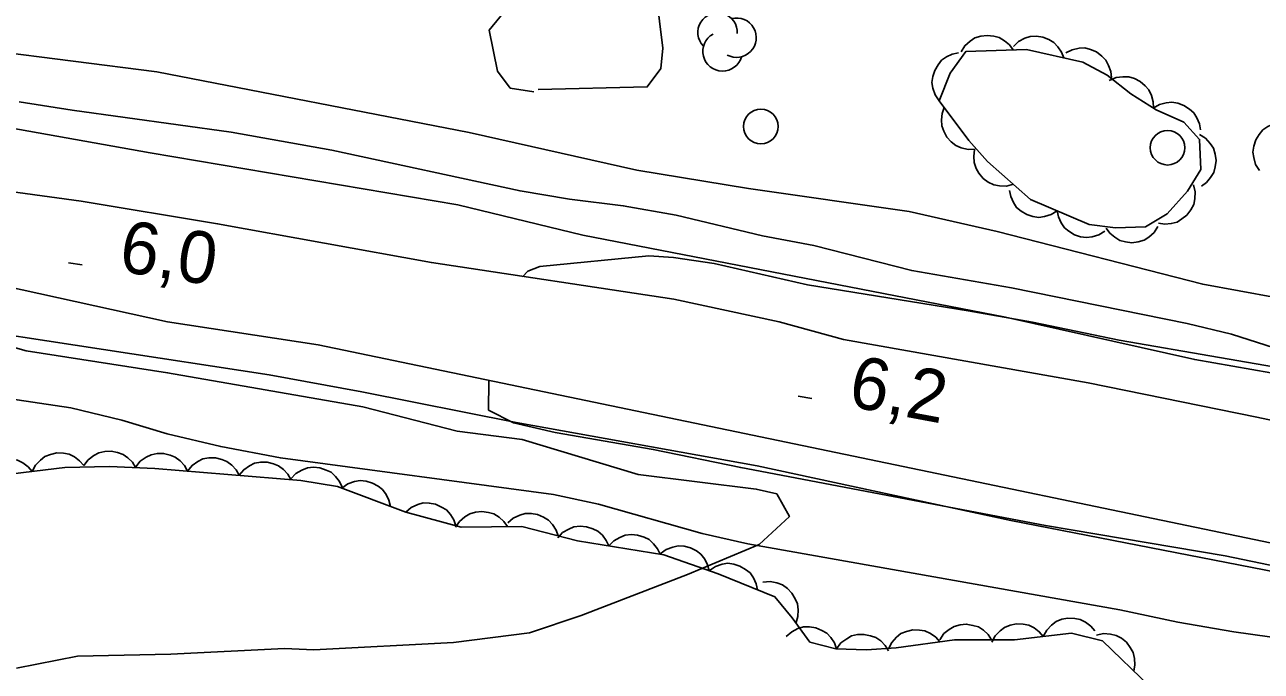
# Model space of a CAD drawing. Extents: x 336540 to 340074, y 5572036 to 5573747.
# Drawn here: x 336650.1 to 336721.6, y 5572613.7 to 5572651.1 of the extents above; entities that cross this region are included whole.
import ezdxf

# ---------------------------------------------------------------- set-up
doc = ezdxf.new("R2010")
doc.units = 0
for name, color, linetype in [('Niveau 1', 7, 'Continuous'), ('Niveau 2', 7, 'Continuous'), ('Niveau 21', 7, 'Continuous'), ('Niveau 22', 7, 'Continuous'), ('Niveau 3', 7, 'Continuous'), ('Niveau 36', 7, 'Continuous'), ('Niveau 44', 7, 'Continuous')]:
    doc.layers.add(name, color=color, linetype=linetype)

msp = doc.modelspace()

# ---------------------------------------------------------------- linework, layer by layer
at = {"layer": 'Niveau 1'}
for points in [[(336724.57, 5572634.9), (336718.25, 5572636.06), (336706.36, 5572639.11), (336701.27, 5572640.27), (336691.99, 5572641.59), (336685.53, 5572642.66), (336675.82, 5572644.84), (336657.76, 5572648.34), (336648.07, 5572649.57)], [(336649.8, 5572646.6), (336652.86, 5572646.13), (336662.06, 5572644.86), (336667.89, 5572643.8), (336678.77, 5572641.45), (336681.63, 5572640.98), (336684.74, 5572640.6), (336687.79, 5572640.05), (336692.8, 5572638.86), (336695.77, 5572638.29), (336701.42, 5572636.85), (336707.2, 5572635.84), (336717.35, 5572633.78), (336719.92, 5572633.16), (336725.34, 5572631.43)], [(336688.45, 5572619.27), (336692.59, 5572621), (336694.35, 5572622.63), (336693.62, 5572623.93), (336692.43, 5572624.21), (336685.61, 5572625.05), (336678.9, 5572627.07), (336675.14, 5572627.56), (336669.67, 5572628.97), (336658.39, 5572630.94), (336650.21, 5572632.2), (336641.11, 5572634.79), (336634.97, 5572635.5), (336629.31, 5572637.24), (336625.07, 5572637.53), (336618.92, 5572638.74), (336613.23, 5572641.01), (336607.1, 5572641.71)], [(336649.64, 5572613.86), (336653.17, 5572614.54), (336658.58, 5572614.67), (336665.15, 5572615), (336666.85, 5572614.92), (336674.93, 5572615.34), (336679.32, 5572615.89), (336682.3, 5572616.9), (336688.45, 5572619.27)]]:
    msp.add_lwpolyline(points, dxfattribs=at)
at = {"layer": 'Niveau 2'}
for points in [[(336679.56, 5572647.18), (336678.2, 5572647.39), (336677.46, 5572648.37), (336676.99, 5572650.74), (336679.54, 5572653.9), (336679.82, 5572654.93), (336679.78, 5572655.77), (336678.84, 5572657.44), (336678.61, 5572658.62), (336679.7, 5572660.85), (336680.82, 5572662.11), (336683.86, 5572662.26), (336684.87, 5572661.98), (336687.18, 5572660.05), (336688.09, 5572658.76), (336687.83, 5572657.03), (336686.46, 5572654.25), (336687.03, 5572649.71), (336686.92, 5572648.53), (336686.13, 5572647.47), (336679.82, 5572647.31)], [(336678.92, 5572636.49), (336679.22, 5572636.81), (336679.92, 5572637.09), (336686.21, 5572637.7), (336687.65, 5572637.61), (336689.99, 5572637.25), (336695.39, 5572636.03), (336704.68, 5572634.52), (336708.41, 5572633.86), (336713.42, 5572632.82), (336725.03, 5572630.81)], [(336725.13, 5572619.19), (336719.54, 5572620.35), (336709.16, 5572622.11), (336691.53, 5572625.45), (336686.47, 5572626.5), (336680.8, 5572627.49), (336678.39, 5572628.04), (336676.95, 5572628.78), (336676.96, 5572630.45)]]:
    msp.add_lwpolyline(points, dxfattribs=at)
at = {"layer": 'Niveau 21'}
for points in [[(336606.59, 5572651.01), (336621.47, 5572648.81), (336627.74, 5572648.08), (336639.17, 5572646.47), (336647.1, 5572645.49), (336657.38, 5572643.66), (336675.17, 5572640.65), (336682.41, 5572638.89), (336706.84, 5572634.15), (336717.79, 5572631.7), (336726.58, 5572630.17), (336745.85, 5572625.9), (336758.27, 5572623.43), (336771.07, 5572620.58), (336780.38, 5572618.79), (336792.82, 5572616.01), (336801.98, 5572614.39), (336808.26, 5572613.12), (336817.36, 5572611.07), (336821.93, 5572609.72), (336824.69, 5572609.01), (336834.02, 5572607.19), (336854.11, 5572603.04), (336864.11, 5572601.24)], [(336884.31, 5572594.33), (336807.63, 5572610.39), (336785.16, 5572615.03), (336774.53, 5572617.32), (336763.55, 5572619.49), (336721.38, 5572628.36), (336711.63, 5572630.35), (336697.48, 5572632.86), (336693.75, 5572633.89), (336687.67, 5572635.19), (336673.64, 5572637.31), (336661.28, 5572639.55), (336653.39, 5572640.86), (336644.64, 5572642.06), (336630.46, 5572644.24), (336616.57, 5572646.25), (336606.76, 5572647.5)], [(337100.64, 5572555), (337088.68, 5572555.77), (337076.26, 5572556.91), (337061.77, 5572558.48), (337053.08, 5572559.51), (337036.48, 5572561.54), (337019.9, 5572563.72), (337003.65, 5572566.07), (336997.26, 5572566.87), (336981.42, 5572569.24), (336960.45, 5572572.91), (336934.7, 5572577.9), (336922.06, 5572580.9), (336896.11, 5572586.22), (336883.84, 5572588.4), (336824.78, 5572600.58), (336808.76, 5572603.44), (336772.56, 5572611.03), (336750.71, 5572615.17), (336667.09, 5572632.55), (336658.39, 5572633.88), (336648.84, 5572635.99), (336623.94, 5572640.52), (336607.07, 5572643.16)], [(336607.16, 5572639.27), (336616.06, 5572638.07), (336635.49, 5572635.22), (336664.26, 5572630.81), (336669.62, 5572629.83), (336678.54, 5572628.06), (336692.48, 5572625.56), (336707.16, 5572622.39), (336724.77, 5572618.96), (336740.87, 5572615.7), (336758.1, 5572612.04), (336774.44, 5572608.42), (336790.29, 5572605.16), (336808.39, 5572601.27), (336821.2, 5572598.72), (336836.38, 5572596.03), (336838.35, 5572595.6), (336848.32, 5572593.05), (336852.24, 5572592.33), (336858.81, 5572591.28), (336862, 5572590.65), (336871.76, 5572588.24)]]:
    msp.add_lwpolyline(points, dxfattribs=at)
at = {"layer": 'Niveau 22'}
msp.add_lwpolyline([(336639.45, 5572630.89), (336652.79, 5572628.9), (336655.74, 5572628.2), (336658.37, 5572627.4), (336661.46, 5572626.67), (336664.91, 5572626.01), (336680.7, 5572623.89), (336683.3, 5572623.33), (336689.3, 5572621.65), (336691.95, 5572621.05), (336713.46, 5572617.22), (336716.81, 5572616.52), (336720.06, 5572615.95), (336728.31, 5572614.8)], dxfattribs=at)
at = {"layer": 'Niveau 3'}
for p, q in [((336652.65, 5572637.29), (336653.44, 5572637.17)), ((336694.85, 5572629.58), (336695.64, 5572629.44))]:
    msp.add_line(p, q, dxfattribs=at)
at = {"layer": 'Niveau 36'}
for centre in [(336692.699, 5572645.181), (336716.219, 5572643.951)]:
    msp.add_circle(centre, 1, dxfattribs=at)
at = {"layer": 'Niveau 44'}
for points in [[(336704.28, 5572649.5), (336704.5, 5572649.85), (336704.81, 5572650.12), (336705.08, 5572650.3), (336705.42, 5572650.41), (336705.79, 5572650.45), (336706.17, 5572650.4), (336706.48, 5572650.33), (336706.79, 5572650.14), (336707.07, 5572649.9), (336707.28, 5572649.61)], [(336707.3, 5572649.81), (336707.6, 5572650.1), (336707.97, 5572650.28), (336708.28, 5572650.38), (336708.63, 5572650.4), (336709, 5572650.35), (336709.35, 5572650.2), (336709.64, 5572650.04), (336709.88, 5572649.79), (336710.09, 5572649.48), (336710.22, 5572649.15)], [(336703, 5572646.66), (336703.65, 5572648.27), (336704.55, 5572649.51), (336708.06, 5572649.64), (336711.31, 5572648.9), (336712.72, 5572648.14), (336714.1, 5572647.06), (336715.56, 5572646.15), (336717.15, 5572645.42), (336718.07, 5572644.43), (336718.14, 5572642.69), (336717.37, 5572641.43), (336716.19, 5572640.12), (336714.95, 5572639.38), (336713.21, 5572639.32), (336711.69, 5572639.52), (336708.3, 5572640.96), (336705.81, 5572643.15), (336704.73, 5572644.36), (336703, 5572646.66)], [(336710.33, 5572649.43), (336710.7, 5572649.62), (336711.1, 5572649.7), (336711.43, 5572649.72), (336711.77, 5572649.63), (336712.11, 5572649.49), (336712.41, 5572649.25), (336712.65, 5572649.02), (336712.81, 5572648.71), (336712.93, 5572648.36), (336712.97, 5572648.01)], [(336703, 5572646.66), (336702.77, 5572647.01), (336702.65, 5572647.4), (336702.59, 5572647.72), (336702.64, 5572648.07), (336702.75, 5572648.42), (336702.95, 5572648.75), (336703.15, 5572649.01), (336703.44, 5572649.21), (336703.77, 5572649.37), (336704.12, 5572649.44)], [(336712.85, 5572647.84), (336713.24, 5572648.01), (336713.64, 5572648.06), (336713.97, 5572648.05), (336714.31, 5572647.95), (336714.63, 5572647.78), (336714.92, 5572647.53), (336715.14, 5572647.29), (336715.29, 5572646.97), (336715.39, 5572646.61), (336715.4, 5572646.25)], [(336705.1, 5572643.87), (336704.68, 5572643.85), (336704.28, 5572643.95), (336703.98, 5572644.07), (336703.7, 5572644.29), (336703.45, 5572644.56), (336703.28, 5572644.91), (336703.16, 5572645.21), (336703.14, 5572645.56), (336703.18, 5572645.93), (336703.29, 5572646.27)], [(336715.39, 5572646.23), (336715.75, 5572646.45), (336716.14, 5572646.55), (336716.47, 5572646.58), (336716.81, 5572646.52), (336717.16, 5572646.4), (336717.48, 5572646.18), (336717.73, 5572645.97), (336717.91, 5572645.67), (336718.06, 5572645.33), (336718.12, 5572644.98)], [(336721.54, 5572642.63), (336721.31, 5572642.98), (336721.2, 5572643.38), (336721.15, 5572643.7), (336721.2, 5572644.05), (336721.32, 5572644.4), (336721.52, 5572644.72), (336721.73, 5572644.98), (336722.02, 5572645.17), (336722.36, 5572645.33), (336722.71, 5572645.39)], [(336718.06, 5572644.72), (336718.41, 5572644.5), (336718.68, 5572644.19), (336718.87, 5572643.92), (336718.97, 5572643.58), (336719.02, 5572643.22), (336718.97, 5572642.84), (336718.89, 5572642.52), (336718.71, 5572642.22), (336718.47, 5572641.94), (336718.18, 5572641.72)], [(336707.3, 5572641.84), (336706.9, 5572641.73), (336706.49, 5572641.75), (336706.17, 5572641.81), (336705.85, 5572641.96), (336705.55, 5572642.18), (336705.31, 5572642.48), (336705.14, 5572642.75), (336705.04, 5572643.09), (336705.01, 5572643.46), (336705.05, 5572643.82)], [(336717.71, 5572641.81), (336717.81, 5572641.4), (336717.79, 5572641), (336717.73, 5572640.67), (336717.57, 5572640.36), (336717.34, 5572640.06), (336717.04, 5572639.83), (336716.77, 5572639.65), (336716.43, 5572639.56), (336716.06, 5572639.53), (336715.7, 5572639.58)], [(336709.84, 5572640.31), (336709.49, 5572640.08), (336709.1, 5572639.97), (336708.77, 5572639.92), (336708.42, 5572639.97), (336708.07, 5572640.08), (336707.75, 5572640.29), (336707.49, 5572640.49), (336707.3, 5572640.79), (336707.15, 5572641.13), (336707.08, 5572641.48)], [(336712.6, 5572639.13), (336712.25, 5572638.91), (336711.86, 5572638.79), (336711.53, 5572638.75), (336711.18, 5572638.8), (336710.83, 5572638.91), (336710.51, 5572639.12), (336710.25, 5572639.32), (336710.06, 5572639.61), (336709.91, 5572639.95), (336709.84, 5572640.31)], [(336715.66, 5572639.4), (336715.44, 5572639.05), (336715.14, 5572638.78), (336714.86, 5572638.6), (336714.52, 5572638.5), (336714.16, 5572638.46), (336713.78, 5572638.51), (336713.46, 5572638.58), (336713.16, 5572638.77), (336712.88, 5572639.01), (336712.67, 5572639.3)], [(336647.58, 5572624.88), (336647.77, 5572625.25), (336648.06, 5572625.54), (336648.32, 5572625.74), (336648.64, 5572625.87), (336649, 5572625.95), (336649.39, 5572625.93), (336649.71, 5572625.88), (336650.02, 5572625.72), (336650.32, 5572625.5), (336650.56, 5572625.23)], [(336650.56, 5572625.23), (336650.75, 5572625.6), (336651.03, 5572625.89), (336651.29, 5572626.09), (336651.62, 5572626.22), (336651.98, 5572626.3), (336652.37, 5572626.28), (336652.69, 5572626.23), (336653, 5572626.07), (336653.3, 5572625.85), (336653.54, 5572625.58)], [(336653.55, 5572625.57), (336653.79, 5572625.9), (336654.12, 5572626.15), (336654.41, 5572626.31), (336654.75, 5572626.38), (336655.12, 5572626.4), (336655.49, 5572626.32), (336655.81, 5572626.22), (336656.09, 5572626.02), (336656.35, 5572625.76), (336656.54, 5572625.45)], [(336656.55, 5572625.5), (336656.81, 5572625.83), (336657.15, 5572626.06), (336657.44, 5572626.2), (336657.79, 5572626.27), (336658.16, 5572626.27), (336658.53, 5572626.17), (336658.83, 5572626.06), (336659.11, 5572625.84), (336659.36, 5572625.57), (336659.54, 5572625.25)], [(336659.54, 5572625.25), (336659.8, 5572625.58), (336660.14, 5572625.81), (336660.43, 5572625.96), (336660.78, 5572626.02), (336661.15, 5572626.02), (336661.52, 5572625.92), (336661.82, 5572625.81), (336662.1, 5572625.59), (336662.35, 5572625.32), (336662.53, 5572625.01)], [(336608.02, 5572621.45), (336610.18, 5572618.12), (336611.38, 5572617.15), (336612.75, 5572616.43), (336614.4, 5572615.96), (336616.07, 5572615.89), (336617.66, 5572616.08), (336618.91, 5572616.63), (336619.42, 5572617.07), (336620.3, 5572618.12), (336621.63, 5572619.89), (336624.84, 5572622.82), (336626.23, 5572623.54), (336627.85, 5572623.88), (336629.75, 5572624.04), (336643.65, 5572624.52), (336646.86, 5572624.79), (336652.44, 5572625.45), (336655.02, 5572625.51), (336657.65, 5572625.41), (336666.1, 5572624.71), (336668.22, 5572624.36), (336672.16, 5572622.88)], [(336662.53, 5572625.01), (336662.79, 5572625.33), (336663.12, 5572625.56), (336663.42, 5572625.71), (336663.77, 5572625.77), (336664.14, 5572625.77), (336664.51, 5572625.68), (336664.81, 5572625.56), (336665.09, 5572625.35), (336665.34, 5572625.07), (336665.52, 5572624.76)], [(336665.52, 5572624.81), (336665.81, 5572625.11), (336666.16, 5572625.31), (336666.47, 5572625.43), (336666.82, 5572625.47), (336667.19, 5572625.44), (336667.55, 5572625.31), (336667.85, 5572625.18), (336668.1, 5572624.94), (336668.33, 5572624.64), (336668.48, 5572624.32)], [(336668.47, 5572624.27), (336668.81, 5572624.51), (336669.2, 5572624.64), (336669.52, 5572624.7), (336669.87, 5572624.66), (336670.23, 5572624.56), (336670.56, 5572624.37), (336670.82, 5572624.18), (336671.03, 5572623.89), (336671.19, 5572623.56), (336671.28, 5572623.21)], [(336672.16, 5572622.88), (336672.48, 5572623.15), (336672.85, 5572623.31), (336673.17, 5572623.41), (336673.52, 5572623.4), (336673.88, 5572623.34), (336674.23, 5572623.17), (336674.51, 5572623.01), (336674.74, 5572622.74), (336674.94, 5572622.43), (336675.05, 5572622.08)], [(336672.16, 5572622.88), (336675.36, 5572622), (336678.87, 5572622.05), (336682.1, 5572621.21), (336687.09, 5572620.4), (336690.22, 5572619.31), (336693.51, 5572617.98), (336694.51, 5572616.77), (336695.53, 5572615.35), (336697.04, 5572614.98), (336698.8, 5572614.91), (336700.53, 5572615.03), (336703.9, 5572615.5), (336707.37, 5572615.5), (336710.67, 5572615.87), (336712.45, 5572615.44), (336715.21, 5572612.77), (336717.62, 5572611.93), (336718.77, 5572611.32), (336719.23, 5572610.9), (336719.6, 5572610.38), (336720.2, 5572609.14), (336721.34, 5572607.22), (336722.26, 5572606.13)], [(336675.04, 5572622), (336675.27, 5572622.34), (336675.58, 5572622.61), (336675.86, 5572622.78), (336676.2, 5572622.88), (336676.57, 5572622.91), (336676.95, 5572622.85), (336677.26, 5572622.77), (336677.56, 5572622.58), (336677.83, 5572622.33), (336678.04, 5572622.04)], [(336678.07, 5572622.26), (336678.38, 5572622.53), (336678.75, 5572622.7), (336679.07, 5572622.8), (336679.42, 5572622.8), (336679.78, 5572622.74), (336680.13, 5572622.58), (336680.41, 5572622.42), (336680.65, 5572622.16), (336680.85, 5572621.84), (336680.97, 5572621.5)], [(336680.95, 5572621.4), (336681.23, 5572621.7), (336681.59, 5572621.9), (336681.89, 5572622.03), (336682.24, 5572622.06), (336682.61, 5572622.03), (336682.98, 5572621.91), (336683.27, 5572621.77), (336683.53, 5572621.54), (336683.76, 5572621.24), (336683.91, 5572620.92)], [(336683.91, 5572620.92), (336684.2, 5572621.22), (336684.55, 5572621.42), (336684.85, 5572621.55), (336685.21, 5572621.58), (336685.57, 5572621.55), (336685.94, 5572621.43), (336686.23, 5572621.29), (336686.49, 5572621.05), (336686.72, 5572620.76), (336686.87, 5572620.44)], [(336686.88, 5572620.47), (336687.22, 5572620.72), (336687.6, 5572620.86), (336687.92, 5572620.93), (336688.27, 5572620.9), (336688.63, 5572620.81), (336688.97, 5572620.63), (336689.23, 5572620.44), (336689.45, 5572620.16), (336689.62, 5572619.83), (336689.71, 5572619.49)], [(336689.72, 5572619.51), (336690.07, 5572619.74), (336690.46, 5572619.86), (336690.78, 5572619.92), (336691.13, 5572619.87), (336691.49, 5572619.76), (336691.81, 5572619.56), (336692.07, 5572619.36), (336692.27, 5572619.07), (336692.43, 5572618.74), (336692.5, 5572618.39)], [(336692.82, 5572618.82), (336693.23, 5572618.86), (336693.63, 5572618.78), (336693.95, 5572618.67), (336694.23, 5572618.46), (336694.49, 5572618.2), (336694.68, 5572617.87), (336694.81, 5572617.57), (336694.85, 5572617.22), (336694.83, 5572616.85), (336694.73, 5572616.5)], [(336709.03, 5572615.69), (336709.23, 5572616.06), (336709.51, 5572616.35), (336709.77, 5572616.55), (336710.1, 5572616.68), (336710.46, 5572616.75), (336710.85, 5572616.73), (336711.17, 5572616.67), (336711.48, 5572616.51), (336711.78, 5572616.29), (336712.02, 5572616.02)], [(336694.17, 5572615.68), (336694.48, 5572615.96), (336694.84, 5572616.14), (336695.16, 5572616.24), (336695.51, 5572616.24), (336695.88, 5572616.19), (336696.23, 5572616.04), (336696.51, 5572615.88), (336696.75, 5572615.62), (336696.96, 5572615.31), (336697.08, 5572614.97)], [(336700.08, 5572614.97), (336700.27, 5572615.34), (336700.54, 5572615.64), (336700.8, 5572615.85), (336701.12, 5572615.98), (336701.48, 5572616.07), (336701.87, 5572616.06), (336702.19, 5572616.01), (336702.51, 5572615.86), (336702.81, 5572615.65), (336703.05, 5572615.38)], [(336703.04, 5572615.5), (336703.28, 5572615.85), (336703.59, 5572616.1), (336703.88, 5572616.27), (336704.22, 5572616.36), (336704.58, 5572616.4), (336704.96, 5572616.33), (336705.28, 5572616.24), (336705.57, 5572616.05), (336705.84, 5572615.8), (336706.04, 5572615.5)], [(336706.05, 5572615.35), (336706.25, 5572615.72), (336706.53, 5572616.01), (336706.79, 5572616.21), (336707.12, 5572616.34), (336707.48, 5572616.41), (336707.87, 5572616.39), (336708.19, 5572616.34), (336708.5, 5572616.18), (336708.8, 5572615.96), (336709.03, 5572615.69)], [(336712.11, 5572615.77), (336712.52, 5572615.86), (336712.92, 5572615.82), (336713.24, 5572615.75), (336713.55, 5572615.58), (336713.84, 5572615.35), (336714.06, 5572615.04), (336714.23, 5572614.76), (336714.3, 5572614.41), (336714.32, 5572614.04), (336714.26, 5572613.69)], [(336697.08, 5572614.98), (336697.33, 5572615.31), (336697.66, 5572615.56), (336697.94, 5572615.72), (336698.29, 5572615.8), (336698.66, 5572615.81), (336699.03, 5572615.73), (336699.34, 5572615.63), (336699.63, 5572615.43), (336699.89, 5572615.16), (336700.08, 5572614.86)]]:
    msp.add_lwpolyline(points, dxfattribs=at)
for centre, start, end in [((336690.193, 5572650.617), 356.82959, 224.28668), ((336691.291, 5572650.314), 241.49728, 104.18164), ((336690.481, 5572649.521), 118.67579, 344.36438)]:
    msp.add_arc(centre, 1.14, start, end, dxfattribs=at)

# ---------------------------------------------------------------- texts
at = {"layer": 'Niveau 3'}
for s, rotation, p in [('6,0    ', 351.35049, (336655.49, 5572636.82)), ('6,2    ', 349.45197, (336697.67, 5572629.02))]:
    msp.add_text(s, height=3, rotation=rotation, dxfattribs=at).set_placement(p)

doc.saveas('drawing.dxf')
